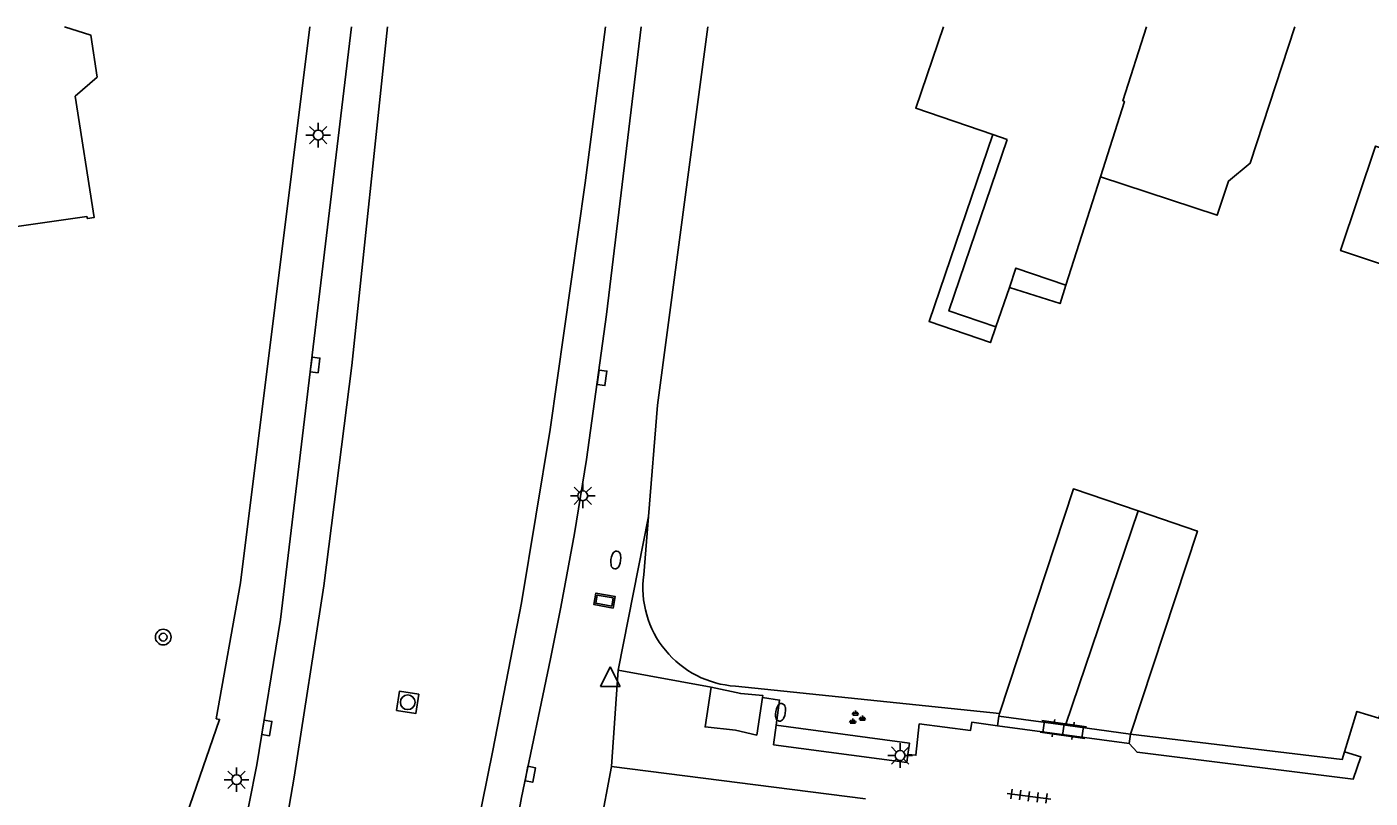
# Model space of a CAD drawing. Extents: x 131000 to 133013, y 393000 to 396501.
# Drawn here: x 131568.1 to 131636.5, y 396460.7 to 396500 of the extents above; entities that cross this region are included whole.
import ezdxf

# ---------------------------------------------------------------- set-up
doc = ezdxf.new("R2010")
doc.units = 0
for name, color, linetype in [('gg-afsc-erfafscheiding', 7, 'Continuous'), ('gg-afsc-hekwerk', 7, 'Continuous'), ('gg-bbg-bijgebouw', 7, 'Continuous'), ('gg-bbg-gedigitaliseerde bebouwing', 7, 'Continuous'), ('gg-bbg-hoofdgebouw', 7, 'Continuous'), ('gg-bbg-lage trafo', 7, 'Continuous'), ('gg-bbg-luifel en loopbrug', 7, 'Continuous'), ('gg-bbg-tussenscheiding', 7, 'Continuous'), ('gg-knt-verharding', 7, 'Continuous'), ('gg-knt-verharding nz', 7, 'Continuous'), ('gt-grn-groengrens', 7, 'Continuous'), ('gt-grn-weggrens', 7, 'Continuous'), ('gt-symb-boom', 7, 'Continuous'), ('gt-symb-brandkraan', 7, 'Continuous'), ('gt-symb-groenvak', 7, 'Continuous'), ('gt-symb-informatiebord', 7, 'Continuous'), ('gt-symb-klinker verharding', 7, 'Continuous'), ('gt-symb-kolk', 7, 'Continuous'), ('gt-symb-lichtmast', 7, 'Continuous'), ('gt-symb-rioolschacht', 7, 'Continuous'), ('gt-symb-tegel verharding', 7, 'Continuous'), ('gt-symb-waterafsluiter', 7, 'Continuous')]:
    doc.layers.add(name, color=color, linetype=linetype)

# ---------------------------------------------------------------- blocks, each defined once
blk = doc.blocks.new('gt0-KL1')
at = {"layer": 'gt-symb-klinker verharding'}
for p, q in [((-1.15, 0.3), (1.15, 0.3)), ((-1, -0.3), (-1, 0.3)), ((-0.5, 0.3), (-0.5, 0.45)), ((0, -0.3), (0, 0.3)), ((0.5, 0.3), (0.5, 0.45)), ((1, -0.3), (1, 0.3)), ((-1.15, -0.3), (1.15, -0.3)), ((-0.5, -0.45), (-0.5, -0.3)), ((0.5, -0.45), (0.5, -0.3))]:
    blk.add_line(p, q, dxfattribs=at)
blk = doc.blocks.new('gt0-GRVAK')
at = {"layer": 'gt-symb-groenvak'}
for p, q in [((-0.11, 0.189), (-0.228, 0.24)), ((-0.182, 0.153), (0.088, 0.153)), ((-0.091, 0.211), (-0.156, 0.322)), ((-0.047, 0.214), (-0.047, 0.393)), ((-0.004, 0.211), (0.061, 0.322)), ((0.015, 0.189), (0.133, 0.24)), ((0.262, -0.052), (0.197, 0.059)), ((0.305, -0.049), (0.305, 0.13)), ((0.349, -0.052), (0.414, 0.059)), ((-0.245, -0.228), (-0.363, -0.177)), ((-0.318, -0.264), (-0.047, -0.264)), ((-0.226, -0.206), (-0.291, -0.095)), ((-0.183, -0.203), (-0.183, -0.024)), ((-0.139, -0.206), (-0.074, -0.095)), ((-0.12, -0.228), (-0.002, -0.177)), ((0.243, -0.074), (0.125, -0.023)), ((0.17, -0.11), (0.441, -0.11)), ((0.368, -0.074), (0.486, -0.023))]:
    blk.add_line(p, q, dxfattribs=at)
blk = doc.blocks.new('gt0-LMAST')
at = {"layer": 'gt-symb-lichtmast'}
for p, q in [((-0.182, 0.173), (-0.447, 0.438)), ((-0.005, 0.246), (-0.005, 0.621)), ((0.172, 0.173), (0.437, 0.438)), ((-0.255, -0.004), (-0.63, -0.004)), ((-0.182, -0.181), (-0.447, -0.446)), ((-0.005, -0.254), (-0.005, -0.629)), ((0.437, -0.446), (0.172, -0.181)), ((0.245, -0.004), (0.62, -0.004))]:
    blk.add_line(p, q, dxfattribs=at)
blk.add_circle((-0.005, -0.004), 0.25, dxfattribs=at)
blk = doc.blocks.new('gt0-TEG1')
at = {"layer": 'gt-symb-tegel verharding'}
for p, q in [((-1.125, 0), (1.125, 0)), ((-0.9, -0.25), (-0.9, 0.25)), ((-0.45, -0.25), (-0.45, 0.25)), ((0, -0.25), (0, 0.25)), ((0.45, -0.25), (0.45, 0.25)), ((0.9, -0.25), (0.9, 0.25))]:
    blk.add_line(p, q, dxfattribs=at)
blk = doc.blocks.new('gt0-WAFSL')
at = {"layer": 'gt-symb-waterafsluiter'}
for p, q in [((-0.5, -0.333), (0, 0.667)), ((0, 0.667), (0.5, -0.333)), ((0.5, -0.333), (-0.5, -0.333))]:
    blk.add_line(p, q, dxfattribs=at)
blk = doc.blocks.new('gt0-IBORD')
at = {"layer": 'gt-symb-informatiebord'}
blk.add_lwpolyline([(-0.5, 0.295), (-0.5, -0.295), (0.5, -0.295), (0.5, 0.295), (-0.5, 0.295)], dxfattribs=at)
blk.add_lwpolyline([(-0.417, -0.212), (0.417, -0.212), (0.417, 0.212), (-0.417, 0.212)], close=True, dxfattribs=at)
blk = doc.blocks.new('gt0-BR')
at = {"layer": 'gt-symb-brandkraan'}
for centre, radius, start, end in [((-0.244, 0), 0.206, 107.56694, 252.43307), ((0.599, -2.664), 3, 106.89205, 107.56694), ((0, -0.691), 0.938, 73.10799, 106.89205), ((-0.599, -2.664), 3, 72.43309, 73.10799), ((0.244, 0), 0.206, 287.56695, 72.43309), ((0.599, 2.664), 3, 252.43307, 253.10797), ((0, 0.691), 0.938, 253.10797, 286.89206), ((-0.599, 2.664), 3, 286.89206, 287.56695)]:
    blk.add_arc(centre, radius, start, end, dxfattribs=at)
blk = doc.blocks.new('gt0-KOLK')
at = {"layer": 'gt-symb-kolk'}
blk.add_lwpolyline([(0, 0), (0.375, 0), (0.375, 0.4), (-0.375, 0.4), (-0.375, 0), (0, 0)], dxfattribs=at)
blk = doc.blocks.new('gt0-RS')
at = {"layer": 'gt-symb-rioolschacht'}
blk.add_lwpolyline([(-0.5, -0.5), (0.5, -0.5), (0.5, 0.5), (-0.5, 0.5)], close=True, dxfattribs=at)
blk.add_circle((0, 0), 0.375, dxfattribs=at)
blk = doc.blocks.new('gt0-BOOM')
at = {"layer": 'gt-symb-boom'}
for radius in [0.4, 0.2]:
    blk.add_circle((0, 0), radius, dxfattribs=at)

msp = doc.modelspace()

# ---------------------------------------------------------------- linework, layer by layer
at = {"layer": 'gg-afsc-erfafscheiding'}
for p, q in [((131599.52, 396472.091), (131599.762, 396475.063)), ((131577.73, 396464.75), (131578.97, 396471.67)), ((131617.654, 396465.015), (131604.195, 396466.412))]:
    msp.add_line(p, q, dxfattribs=at)
msp.add_lwpolyline([(131599.762, 396475.063), (131600.225, 396480.735), (131602.794, 396500)], dxfattribs=at)
msp.add_arc((131604.512, 396471.437), 5.035, 172.53621, 266.38678, dxfattribs=at)
at = {"layer": 'gg-afsc-hekwerk'}
msp.add_line((131578.97, 396471.67), (131582.503, 396500), dxfattribs=at)
for points in [[(131635.23, 396463.073), (131635.866, 396465.126), (131636.976, 396464.773), (131637.338, 396465.857)], [(131624.33, 396463.97), (131635.106, 396462.672), (131635.23, 396463.073)]]:
    msp.add_lwpolyline(points, dxfattribs=at)
at = {"layer": 'gg-bbg-bijgebouw'}
for p, q in [((131617.654, 396465.015), (131617.61, 396464.88)), ((131617.61, 396464.88), (131621.021, 396464.418)), ((131621.021, 396464.418), (131624.33, 396463.97))]:
    msp.add_line(p, q, dxfattribs=at)
for points in [[(131624.719, 396475.338), (131621.42, 396476.46), (131617.654, 396465.015)], [(131624.33, 396463.97), (131627.74, 396474.31), (131624.719, 396475.338)]]:
    msp.add_lwpolyline(points, dxfattribs=at)
at = {"layer": 'gg-bbg-gedigitaliseerde bebouwing'}
for p, q in [((131621.04, 396486.84), (131622.794, 396492.36)), ((131617.464, 396484.712), (131618.153, 396486.726))]:
    msp.add_line(p, q, dxfattribs=at)
for points in [[(131622.794, 396492.36), (131628.747, 396490.402), (131629.32, 396492.143), (131630.423, 396493.053), (131632.699, 396500)], [(131641.363, 396500), (131639.917, 396495.66), (131639.727, 396495.724), (131638.895, 396493.229), (131636.808, 396493.924), (131635.034, 396488.602), (131641.922, 396486.306), (131642.111, 396486.876), (131643.06, 396486.559), (131642.965, 396486.275), (131643.155, 396485.895), (131645.432, 396485.136), (131645.735, 396485.351), (131648.196, 396492.733), (131648.331, 396492.689), (131649.1, 396495.05)], [(131571.15, 396490.34), (131561.851, 396489.014), (131562.244, 396486.256), (131560.726, 396484.232), (131557.637, 396483.79), (131555.682, 396485.396), (131555.151, 396489.115), (131551.072, 396488.533), (131549.87, 396496.96)], [(131617.464, 396484.712), (131615.073, 396485.53), (131618.05, 396494.262)], [(131618.153, 396486.726), (131618.49, 396487.712), (131621.04, 396486.84)]]:
    msp.add_lwpolyline(points, dxfattribs=at)
at = {"layer": 'gg-bbg-hoofdgebouw'}
msp.add_line((131618.05, 396494.262), (131617.319, 396494.512), dxfattribs=at)
for points in [[(131570.008, 396500), (131571.35, 396499.571), (131571.678, 396497.446), (131570.555, 396496.463), (131571.51, 396490.28), (131571.17, 396490.23), (131571.15, 396490.34)], [(131614.792, 396500), (131613.38, 396495.86), (131617.319, 396494.512)]]:
    msp.add_lwpolyline(points, dxfattribs=at)
at = {"layer": 'gg-bbg-lage trafo'}
for points in [[(131605.566, 396465.828), (131605.284, 396463.918), (131604.191, 396464.162), (131602.648, 396464.334), (131602.964, 396466.362)], [(131602.964, 396466.362), (131604.465, 396466.035), (131605.583, 396465.94), (131605.566, 396465.828)]]:
    msp.add_lwpolyline(points, dxfattribs=at)
at = {"layer": 'gg-bbg-luifel en loopbrug'}
for points in [[(131617.319, 396494.512), (131614.06, 396484.984), (131617.191, 396483.913), (131617.464, 396484.712)], [(131621.04, 396486.84), (131620.742, 396485.903), (131618.153, 396486.726)]]:
    msp.add_lwpolyline(points, dxfattribs=at)
at = {"layer": 'gg-bbg-tussenscheiding'}
msp.add_line((131624.719, 396475.338), (131621.021, 396464.418), dxfattribs=at)
msp.add_lwpolyline([(131622.794, 396492.36), (131624.015, 396496.203), (131623.944, 396496.237), (131625.143, 396500)], dxfattribs=at)
at = {"layer": 'gg-knt-verharding'}
for p, q in [((131598.213, 396467.233), (131599.762, 396475.063)), ((131602.964, 396466.362), (131598.213, 396467.233)), ((131617.544, 396464.398), (131617.61, 396464.88)), ((131617.544, 396464.398), (131624.264, 396463.483)), ((131624.264, 396463.483), (131624.33, 396463.97)), ((131597.88, 396462.32), (131596.87, 396456.94)), ((131610.824, 396460.677), (131597.88, 396462.32))]:
    msp.add_line(p, q, dxfattribs=at)
for points in [[(131556.51, 396389.728), (131556.884, 396390.704), (131574.34, 396441.97), (131577.58, 396452.09), (131578.63, 396456.49), (131579.8, 396462.41), (131581.02, 396469.8), (131584.638, 396500)], [(131593.289, 396460.736), (131594.777, 396467.795), (131595.303, 396470.439), (131595.99, 396474.193), (131596.609, 396477.96), (131597.622, 396485.342), (131599.392, 396500)], [(131606.273, 396464.421), (131606.446, 396465.698), (131605.566, 396465.828)], [(131577.73, 396464.75), (131577.91, 396464.72), (131558.63, 396408.89), (131558.45, 396408.92), (131557.11, 396404.99), (131557.46, 396404.89), (131553.99, 396394.62), (131552.636, 396391.096)], [(131612.986, 396462.937), (131612.932, 396462.517), (131606.139, 396463.43), (131606.273, 396464.421)], [(131617.544, 396464.398), (131616.239, 396464.576), (131616.171, 396464.146), (131613.558, 396464.49), (131613.39, 396462.895), (131612.986, 396462.937)], [(131635.23, 396463.073), (131636.068, 396462.814), (131635.673, 396461.67), (131624.659, 396463.045), (131624.264, 396463.483)]]:
    msp.add_lwpolyline(points, dxfattribs=at)
msp.add_arc((131440.921, 396488.997), 154.967, 342.85338, 349.49228, dxfattribs=at)
at = {"layer": 'gg-knt-verharding nz'}
for points in [[(131583.214, 396471.528), (131584.653, 396482.752), (131586.466, 396500)], [(131593.288, 396470.658), (131594.753, 396479.492), (131596.53, 396492.057), (131597.582, 396500)], [(131583.214, 396471.528), (131581.717, 396461.769), (131581.008, 396457.73), (131580.207, 396453.729), (131579.15, 396449.911), (131575.297, 396438.32), (131571.333, 396426.678), (131566.692, 396413.137), (131560.821, 396395.861), (131559.461, 396392.008), (131558.344, 396389.003)], [(131567.363, 396385.988), (131567.707, 396386.775), (131569.087, 396390.607), (131571.71, 396398.428), (131580.305, 396423.681), (131587.463, 396445.155), (131588.601, 396449.052), (131589.659, 396453.093), (131591.024, 396459.102), (131591.83, 396463.13), (131593.288, 396470.658)]]:
    msp.add_lwpolyline(points, dxfattribs=at)
at = {"layer": 'gt-grn-groengrens'}
msp.add_lwpolyline([(131612.986, 396462.937), (131613.063, 396463.508), (131606.273, 396464.421)], dxfattribs=at)
at = {"layer": 'gt-grn-weggrens'}
msp.add_line((131598.213, 396467.233), (131597.88, 396462.32), dxfattribs=at)

# ---------------------------------------------------------------- block references
at = {"layer": 'gt-symb-boom'}
msp.add_blockref('gt0-BOOM', (131575.036, 396468.91), dxfattribs=at)
at = {"layer": 'gt-symb-brandkraan'}
for p, rotation in [((131598.098, 396472.839), -97.00425924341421), ((131606.493, 396465.078), -99.29649404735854)]:
    msp.add_blockref('gt0-BR', p, dxfattribs=dict(at, rotation=rotation))
at = {"layer": 'gt-symb-groenvak'}
msp.add_blockref('gt0-GRVAK', (131610.358, 396464.783), dxfattribs=at)
at = {"layer": 'gt-symb-informatiebord', "rotation": 169.6713347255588}
msp.add_blockref('gt0-IBORD', (131597.523, 396470.772), dxfattribs=at)
at = {"layer": 'gt-symb-klinker verharding', "rotation": -8.04906169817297}
msp.add_blockref('gt0-KL1', (131620.897, 396464.202), dxfattribs=at)
at = {"layer": 'gt-symb-kolk'}
for p, rotation in [((131582.578, 396482.803), -96.94741065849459), ((131597.197, 396482.145), -97.58706907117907), ((131580.116, 396464.31), -99.26452398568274), ((131593.546, 396461.96), -101.29870020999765)]:
    msp.add_blockref('gt0-KOLK', p, dxfattribs=dict(at, rotation=rotation))
at = {"layer": 'gt-symb-lichtmast'}
for p in [(131582.94, 396494.49), (131596.421, 396476.113), (131612.592, 396462.883), (131578.779, 396461.649)]:
    msp.add_blockref('gt0-LMAST', p, dxfattribs=at)
at = {"layer": 'gt-symb-rioolschacht', "rotation": 171.19719554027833}
msp.add_blockref('gt0-RS', (131587.495, 396465.59), dxfattribs=at)
at = {"layer": 'gt-symb-tegel verharding', "rotation": -7.295560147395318}
msp.add_blockref('gt0-TEG1', (131619.152, 396460.804), dxfattribs=at)
at = {"layer": 'gt-symb-waterafsluiter'}
msp.add_blockref('gt0-WAFSL', (131597.815, 396466.722), dxfattribs=at)

doc.saveas('drawing.dxf')
